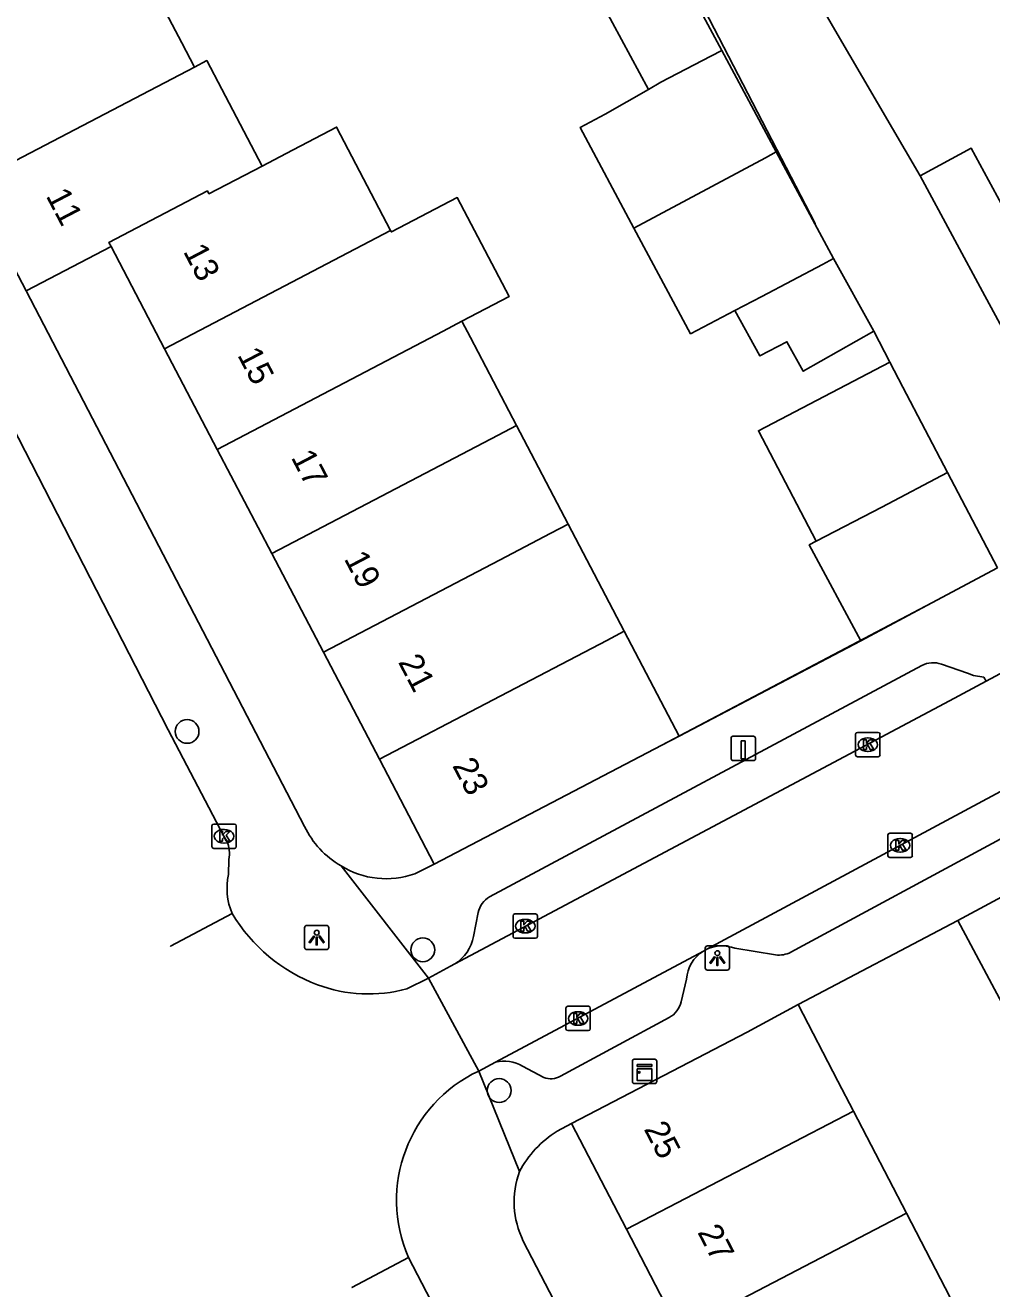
# Model space of a CAD drawing. Extents: x 159822 to 160765, y 380693 to 381634.
# Drawn here: x 159855.9 to 159895.6, y 381320.5 to 381372.4 of the extents above; entities that cross this region are included whole.
import ezdxf

# ---------------------------------------------------------------- set-up
doc = ezdxf.new("R2010")
doc.units = 0
for name, color, linetype in [('IMGEO_Boom', 7, 'Continuous'), ('IMGEO_Kast', 7, 'Continuous'), ('IMGEO_Kolk', 7, 'Continuous'), ('IMGEO_Laadpaal', 7, 'Continuous'), ('IMGEO_Lichtpunt', 7, 'Continuous'), ('IMGEO_Muur', 7, 'Continuous'), ('IMGEO_Pand', 7, 'Continuous'), ('IMGEO_Pand_nummerreeks', 7, 'Continuous'), ('IMGEO_Rijbaan_lokaal_open', 7, 'Continuous'), ('IMGEO_Voetpad_open', 7, 'Continuous')]:
    doc.layers.add(name, color=color, linetype=linetype)

msp = doc.modelspace()

# ---------------------------------------------------------------- linework, layer by layer
at = {"layer": 'IMGEO_Boom'}
for centre in [(159862.516, 381343.405), (159872.205, 381334.423), (159875.346, 381328.634)]:
    msp.add_circle(centre, 0.489, dxfattribs=at)
at = {"layer": 'IMGEO_Kast'}
for p, q in [((159880.824, 381328.994), (159880.824, 381329.835)), ((159880.824, 381329.835), (159880.824, 381328.994)), ((159880.899, 381329.919), (159881.74, 381329.919)), ((159881.74, 381329.919), (159880.899, 381329.919)), ((159881.824, 381329.844), (159881.824, 381329.003)), ((159881.824, 381329.003), (159881.824, 381329.844)), ((159881.749, 381328.919), (159880.908, 381328.919)), ((159880.908, 381328.919), (159881.749, 381328.919))]:
    msp.add_line(p, q, dxfattribs=at)
for points in [[(159881.019, 381329.709), (159881.619, 381329.709), (159881.619, 381329.624), (159881.019, 381329.624), (159881.019, 381329.709)], [(159881.019, 381329.534), (159881.619, 381329.534), (159881.619, 381329.045), (159881.019, 381329.045), (159881.019, 381329.534)]]:
    msp.add_lwpolyline(points, dxfattribs=at)
msp.add_circle((159881.103, 381329.383), 0.0377, dxfattribs=at)
for centre, start, end in [((159880.902, 381329.841), 92.4484, 184.2845), ((159880.902, 381329.841), 92.4484, 184.2845), ((159881.746, 381329.841), 2.4484, 94.2845), ((159881.746, 381329.841), 2.4484, 94.2845), ((159880.902, 381328.997), 182.4484, 274.2845), ((159880.902, 381328.997), 182.4484, 274.2845), ((159881.746, 381328.997), 272.4484, 4.2845), ((159881.746, 381328.997), 272.4484, 4.2845)]:
    msp.add_arc(centre, 0.0779, start, end, dxfattribs=at)
at = {"layer": 'IMGEO_Kolk'}
for p, q in [((159890, 381342.436), (159890, 381343.288)), ((159890.075, 381343.362), (159890.927, 381343.362)), ((159891.001, 381343.288), (159891.001, 381342.436)), ((159890.488, 381343.142), (159890.513, 381343.142)), ((159890.927, 381342.362), (159890.075, 381342.362)), ((159890.511, 381342.582), (159890.486, 381342.582)), ((159863.609, 381339.594), (159864.461, 381339.594)), ((159863.534, 381338.668), (159863.534, 381339.52)), ((159864.022, 381339.374), (159864.047, 381339.374)), ((159864.535, 381339.52), (159864.535, 381338.668)), ((159891.329, 381338.293), (159891.329, 381339.145)), ((159891.404, 381339.219), (159892.256, 381339.219)), ((159892.33, 381339.145), (159892.33, 381338.293)), ((159864.461, 381338.594), (159863.609, 381338.594)), ((159864.045, 381338.814), (159864.02, 381338.814)), ((159891.817, 381338.999), (159891.842, 381338.999)), ((159892.256, 381338.219), (159891.404, 381338.219)), ((159891.84, 381338.439), (159891.815, 381338.439)), ((159875.917, 381334.97), (159875.917, 381335.822)), ((159875.992, 381335.896), (159876.844, 381335.896)), ((159876.405, 381335.676), (159876.43, 381335.676)), ((159876.918, 381335.822), (159876.918, 381334.97)), ((159876.428, 381335.116), (159876.403, 381335.116)), ((159876.844, 381334.896), (159875.992, 381334.896)), ((159878.091, 381331.172), (159878.091, 381332.024)), ((159878.166, 381332.098), (159879.018, 381332.098)), ((159878.579, 381331.878), (159878.604, 381331.878)), ((159879.092, 381332.024), (159879.092, 381331.172)), ((159878.602, 381331.318), (159878.577, 381331.318)), ((159879.018, 381331.098), (159878.166, 381331.098))]:
    msp.add_line(p, q, dxfattribs=at)
for points in [[(159890, 381342.436), (159890, 381343.288)], [(159890.075, 381343.362), (159890.927, 381343.362)], [(159891.001, 381343.288), (159891.001, 381342.436)], [(159890.321, 381343.062), (159890.444, 381343.062), (159890.444, 381342.911), (159890.574, 381343.062), (159890.738, 381343.062), (159890.592, 381342.911), (159890.745, 381342.662), (159890.593, 381342.662), (159890.508, 381342.826), (159890.444, 381342.759), (159890.444, 381342.662), (159890.321, 381342.662), (159890.321, 381343.062)], [(159890.927, 381342.362), (159890.075, 381342.362)], [(159863.609, 381339.594), (159864.461, 381339.594)], [(159863.534, 381338.668), (159863.534, 381339.52)], [(159863.855, 381339.294), (159863.978, 381339.294), (159863.978, 381339.143), (159864.108, 381339.294), (159864.272, 381339.294), (159864.126, 381339.143), (159864.279, 381338.894), (159864.127, 381338.894), (159864.042, 381339.058), (159863.978, 381338.991), (159863.978, 381338.894), (159863.855, 381338.894), (159863.855, 381339.294)], [(159864.535, 381339.52), (159864.535, 381338.668)], [(159891.329, 381338.293), (159891.329, 381339.145)], [(159891.404, 381339.219), (159892.256, 381339.219)], [(159892.33, 381339.145), (159892.33, 381338.293)], [(159864.461, 381338.594), (159863.609, 381338.594)], [(159891.65, 381338.919), (159891.773, 381338.919), (159891.773, 381338.768), (159891.903, 381338.919), (159892.067, 381338.919), (159891.921, 381338.768), (159892.074, 381338.519), (159891.922, 381338.519), (159891.837, 381338.683), (159891.773, 381338.616), (159891.773, 381338.519), (159891.65, 381338.519), (159891.65, 381338.919)], [(159892.256, 381338.219), (159891.404, 381338.219)], [(159875.917, 381334.97), (159875.917, 381335.822)], [(159875.992, 381335.896), (159876.844, 381335.896)], [(159876.238, 381335.596), (159876.361, 381335.596), (159876.361, 381335.445), (159876.491, 381335.596), (159876.655, 381335.596), (159876.509, 381335.445), (159876.662, 381335.196), (159876.51, 381335.196), (159876.425, 381335.36), (159876.361, 381335.293), (159876.361, 381335.196), (159876.238, 381335.196), (159876.238, 381335.596)], [(159876.918, 381335.822), (159876.918, 381334.97)], [(159876.844, 381334.896), (159875.992, 381334.896)], [(159878.091, 381331.172), (159878.091, 381332.024)], [(159878.166, 381332.098), (159879.018, 381332.098)], [(159878.412, 381331.798), (159878.535, 381331.798), (159878.535, 381331.647), (159878.665, 381331.798), (159878.829, 381331.798), (159878.683, 381331.647), (159878.836, 381331.398), (159878.684, 381331.398), (159878.599, 381331.562), (159878.535, 381331.495), (159878.535, 381331.398), (159878.412, 381331.398), (159878.412, 381331.798)], [(159879.092, 381332.024), (159879.092, 381331.172)], [(159879.018, 381331.098), (159878.166, 381331.098)]]:
    msp.add_lwpolyline(points, dxfattribs=at)
for centre, start, end in [((159890.077, 381343.286), 91.552, 178.448), ((159890.077, 381343.286), 91.552, 178.448), ((159890.925, 381343.286), 1.552, 88.448), ((159890.925, 381343.286), 1.552, 88.448), ((159890.077, 381342.438), 181.552, 268.448), ((159890.077, 381342.438), 181.552, 268.448), ((159890.925, 381342.438), 271.552, 358.448), ((159890.925, 381342.438), 271.552, 358.448), ((159863.611, 381339.518), 91.552, 178.448), ((159863.611, 381339.518), 91.552, 178.448), ((159864.459, 381339.518), 1.552, 88.448), ((159864.459, 381339.518), 1.552, 88.448), ((159891.406, 381339.143), 91.552, 178.448), ((159891.406, 381339.143), 91.552, 178.448), ((159892.254, 381339.143), 1.552, 88.448), ((159892.254, 381339.143), 1.552, 88.448), ((159863.611, 381338.67), 181.552, 268.448), ((159863.611, 381338.67), 181.552, 268.448), ((159864.459, 381338.67), 271.552, 358.448), ((159864.459, 381338.67), 271.552, 358.448), ((159891.406, 381338.295), 181.552, 268.448), ((159891.406, 381338.295), 181.552, 268.448), ((159892.254, 381338.295), 271.552, 358.448), ((159892.254, 381338.295), 271.552, 358.448), ((159875.994, 381335.82), 91.552, 178.448), ((159875.994, 381335.82), 91.552, 178.448), ((159876.842, 381335.82), 1.552, 88.448), ((159876.842, 381335.82), 1.552, 88.448), ((159875.994, 381334.972), 181.552, 268.448), ((159875.994, 381334.972), 181.552, 268.448), ((159876.842, 381334.972), 271.552, 358.448), ((159876.842, 381334.972), 271.552, 358.448), ((159878.168, 381332.022), 91.552, 178.448), ((159878.168, 381332.022), 91.552, 178.448), ((159879.016, 381332.022), 1.552, 88.448), ((159879.016, 381332.022), 1.552, 88.448), ((159878.168, 381331.174), 181.552, 268.448), ((159878.168, 381331.174), 181.552, 268.448), ((159879.016, 381331.174), 271.552, 358.448), ((159879.016, 381331.174), 271.552, 358.448)]:
    msp.add_arc(centre, 0.0765, start, end, dxfattribs=at)
for centre, major_axis, ratio, start_param, end_param in [((159890.487, 381342.862), (-0.387, 0.002), 0.722429, 4.712389, 7.853982), ((159890.512, 381342.862), (-0.39, 0.002), 0.717154, 1.570796, 4.712389), ((159864.021, 381339.094), (-0.387, 0.002), 0.722429, 4.712389, 7.853982), ((159864.046, 381339.094), (-0.39, 0.002), 0.717154, 1.570796, 4.712389), ((159891.816, 381338.719), (-0.387, 0.002), 0.722429, 4.712389, 7.853982), ((159891.841, 381338.719), (-0.39, 0.002), 0.717154, 1.570796, 4.712389), ((159876.404, 381335.396), (-0.387, 0.002), 0.722429, 4.712389, 7.853982), ((159876.429, 381335.396), (-0.39, 0.002), 0.717154, 1.570796, 4.712389), ((159878.578, 381331.598), (-0.387, 0.002), 0.722429, 4.712389, 7.853982), ((159878.603, 381331.598), (-0.39, 0.002), 0.717154, 1.570796, 4.712389)]:
    msp.add_ellipse(centre, major_axis=major_axis, ratio=ratio, start_param=start_param, end_param=end_param, dxfattribs=at)
at = {"layer": 'IMGEO_Laadpaal'}
for p, q in [((159884.883, 381343.12), (159884.883, 381342.279)), ((159884.883, 381343.12), (159884.883, 381342.279)), ((159885.799, 381343.204), (159884.958, 381343.204)), ((159885.799, 381343.204), (159884.958, 381343.204)), ((159885.883, 381342.288), (159885.883, 381343.129)), ((159885.883, 381342.288), (159885.883, 381343.129)), ((159884.967, 381342.204), (159885.808, 381342.204)), ((159884.967, 381342.204), (159885.808, 381342.204))]:
    msp.add_line(p, q, dxfattribs=at)
msp.add_lwpolyline([(159885.298, 381343.017), (159885.458, 381343.017), (159885.458, 381342.284), (159885.298, 381342.284), (159885.298, 381343.017)], dxfattribs=at)
for centre, start, end in [((159884.961, 381343.126), 92.4484, 184.2845), ((159884.961, 381343.126), 92.4484, 184.2845), ((159885.805, 381343.126), 2.4484, 94.2845), ((159885.805, 381343.126), 2.4484, 94.2845), ((159884.961, 381342.282), 182.4484, 274.2845), ((159884.961, 381342.282), 182.4484, 274.2845), ((159885.805, 381342.282), 272.4484, 4.2845), ((159885.805, 381342.282), 272.4484, 4.2845)]:
    msp.add_arc(centre, 0.0779, start, end, dxfattribs=at)
at = {"layer": 'IMGEO_Lichtpunt'}
for p, q in [((159867.346, 381335.331), (159867.346, 381334.524)), ((159867.346, 381335.331), (159867.346, 381334.524)), ((159868.248, 381335.426), (159867.44, 381335.426)), ((159868.248, 381335.426), (159867.44, 381335.426)), ((159868.342, 381334.524), (159868.342, 381335.331)), ((159868.342, 381334.524), (159868.342, 381335.331)), ((159867.44, 381334.43), (159868.248, 381334.43)), ((159867.44, 381334.43), (159868.248, 381334.43)), ((159883.817, 381334.488), (159883.817, 381333.681)), ((159883.817, 381334.488), (159883.817, 381333.681)), ((159884.719, 381334.583), (159883.911, 381334.583)), ((159884.719, 381334.583), (159883.911, 381334.583)), ((159884.813, 381333.681), (159884.813, 381334.488)), ((159884.813, 381333.681), (159884.813, 381334.488)), ((159883.911, 381333.587), (159884.719, 381333.587)), ((159883.911, 381333.587), (159884.719, 381333.587))]:
    msp.add_line(p, q, dxfattribs=at)
for points in [[(159867.72, 381334.995), (159867.759, 381334.967), (159867.571, 381334.705), (159867.533, 381334.732), (159867.72, 381334.995)], [(159867.822, 381334.947), (159867.869, 381334.947), (159867.869, 381334.625), (159867.822, 381334.625), (159867.822, 381334.947)], [(159867.932, 381334.967), (159867.97, 381334.994), (159868.157, 381334.732), (159868.118, 381334.704), (159867.932, 381334.967)], [(159884.191, 381334.152), (159884.23, 381334.124), (159884.042, 381333.862), (159884.004, 381333.889), (159884.191, 381334.152)], [(159884.293, 381334.104), (159884.34, 381334.104), (159884.34, 381333.782), (159884.293, 381333.782), (159884.293, 381334.104)], [(159884.403, 381334.124), (159884.441, 381334.151), (159884.628, 381333.889), (159884.589, 381333.861), (159884.403, 381334.124)]]:
    msp.add_lwpolyline(points, dxfattribs=at)
for centre in [(159867.845, 381335.129), (159884.316, 381334.286)]:
    msp.add_circle(centre, 0.0994, dxfattribs=at)
for centre, start, end in [((159867.44, 381335.331), 90, 180), ((159867.44, 381335.331), 90, 180), ((159868.248, 381335.331), 0, 90), ((159868.248, 381335.331), 0, 90), ((159867.44, 381334.524), 180, 270), ((159867.44, 381334.524), 180, 270), ((159868.248, 381334.524), 270, 0), ((159868.248, 381334.524), 270, 360), ((159883.911, 381334.488), 90, 180), ((159883.911, 381334.488), 90, 180), ((159884.719, 381334.488), 0, 90), ((159884.719, 381334.488), 0, 90), ((159883.911, 381333.681), 180, 270), ((159883.911, 381333.681), 180, 270), ((159884.719, 381333.681), 270, 0), ((159884.719, 381333.681), 270, 360)]:
    msp.add_arc(centre, 0.0946, start, end, dxfattribs=at)
at = {"layer": 'IMGEO_Muur'}
for points in [[(159893.13, 381348.697), (159882.026, 381342.84)], [(159887.634, 381332.174), (159894.198, 381335.627)]]:
    msp.add_lwpolyline(points, dxfattribs=at)
at = {"layer": 'IMGEO_Pand'}
for points in [[(159881.48, 381369.809), (159879.27, 381373.934), (159881.839, 381375.31), (159882.283, 381375.548), (159884.497, 381371.415)], [(159860.573, 381375.014), (159862.295, 381371.722), (159862.815, 381370.728)], [(159884.497, 381371.415), (159884.051, 381371.181), (159881.996, 381370.104), (159881.48, 381369.809)], [(159884.497, 381371.415), (159886.735, 381367.238)], [(159862.815, 381370.728), (159863.327, 381370.995), (159863.945, 381369.814), (159865.596, 381366.66)], [(159853.6, 381365.913), (159862.815, 381370.728)], [(159880.885, 381364.104), (159878.669, 381368.241), (159879.703, 381368.795), (159881.48, 381369.809)], [(159865.596, 381366.66), (159866.586, 381367.178), (159868.658, 381368.262), (159870.403, 381364.928), (159870.884, 381364.008)], [(159880.885, 381364.104), (159886.291, 381367), (159886.735, 381367.238)], [(159886.735, 381367.238), (159888.319, 381364.282)], [(159892.651, 381366.256), (159894.75, 381367.39), (159896.169, 381364.763), (159899.184, 381366.391)], [(159865.596, 381366.66), (159863.41, 381365.516), (159863.348, 381365.635), (159859.302, 381363.518), (159859.388, 381363.349)], [(159897.692, 381356.922), (159895.316, 381361.321), (159892.651, 381366.256)], [(159853.6, 381365.913), (159855.897, 381361.522)], [(159870.884, 381364.008), (159870.916, 381363.947), (159873.624, 381365.365), (159875.755, 381361.293), (159873.815, 381360.275)], [(159885.031, 381360.715), (159883.214, 381359.758), (159880.885, 381364.104)], [(159889.086, 381362.851), (159888.319, 381364.282)], [(159861.589, 381359.143), (159870.884, 381364.008)], [(159855.897, 381361.522), (159859.388, 381363.349)], [(159859.388, 381363.349), (159861.589, 381359.143)], [(159889.086, 381362.851), (159888.64, 381362.616), (159886.138, 381361.298), (159885.031, 381360.715)], [(159890.745, 381359.865), (159889.086, 381362.851)], [(159890.745, 381359.865), (159887.848, 381358.221), (159887.174, 381359.433), (159886.067, 381358.85), (159885.031, 381360.715)], [(159873.815, 381360.275), (159873.048, 381359.873), (159863.757, 381355)], [(159873.815, 381360.275), (159874.165, 381359.605), (159876.061, 381355.984)], [(159861.589, 381359.143), (159863.757, 381355)], [(159888.379, 381351.229), (159886.002, 381355.772), (159891.404, 381358.598)], [(159893.781, 381354.051), (159891.944, 381357.562), (159891.404, 381358.598)], [(159865.996, 381350.719), (159875.307, 381355.59), (159876.061, 381355.984)], [(159876.061, 381355.984), (159878.184, 381351.928)], [(159863.757, 381355), (159865.996, 381350.719)], [(159888.379, 381351.229), (159891.07, 381352.635), (159893.781, 381354.051)], [(159895.831, 381350.135), (159893.781, 381354.051)], [(159868.118, 381346.663), (159875.358, 381350.451), (159877.466, 381351.553), (159878.184, 381351.928)], [(159878.184, 381351.928), (159880.489, 381347.524)], [(159890.213, 381347.131), (159888.093, 381351.079), (159888.379, 381351.229)], [(159865.996, 381350.719), (159868.118, 381346.663)], [(159895.831, 381350.135), (159893.13, 381348.697), (159890.213, 381347.131)], [(159880.489, 381347.524), (159879.771, 381347.148), (159870.424, 381342.257)], [(159880.489, 381347.524), (159882.744, 381343.216)], [(159870.424, 381342.257), (159868.118, 381346.663)], [(159882.744, 381343.216), (159882.026, 381342.84), (159872.678, 381337.949)], [(159870.424, 381342.257), (159872.678, 381337.949)], [(159902.208, 381339.933), (159894.198, 381335.627)], [(159894.198, 381335.627), (159896.668, 381331.006), (159898.145, 381331.8)], [(159878.321, 381327.28), (159885.545, 381331.03), (159887.634, 381332.174)], [(159887.634, 381332.174), (159889.27, 381329.021), (159889.913, 381327.782)], [(159889.913, 381327.782), (159880.576, 381322.936)], [(159889.913, 381327.782), (159890.638, 381326.385), (159892.086, 381323.596)], [(159878.321, 381327.28), (159880.576, 381322.936)], [(159882.763, 381318.723), (159892.086, 381323.596)], [(159892.086, 381323.596), (159894.285, 381319.359)], [(159880.576, 381322.936), (159882.763, 381318.723)]]:
    msp.add_lwpolyline(points, dxfattribs=at)
at = {"layer": 'IMGEO_Rijbaan_lokaal_open'}
for points in [[(159864.153, 381338.89), (159864.033, 381339.093), (159861.736, 381343.466), (159850.225, 381365.883), (159846.313, 381373.251), (159844.505, 381376.716), (159841.951, 381381.527), (159840.044, 381385.182), (159838.551, 381387.886), (159836.907, 381391.037), (159834.344, 381395.861), (159825.713, 381412.239), (159824.671, 381414.27)], [(159895.359, 381345.466), (159901.755, 381348.906), (159902.291, 381349.194)], [(159883.886, 381334.446), (159899.117, 381342.639), (159906.431, 381346.565)], [(159895.359, 381345.466), (159893.863, 381344.661), (159873.522, 381333.843)], [(159864.217, 381337.523), (159864.228, 381338.138)], [(159864.37, 381335.914), (159861.827, 381334.573), (159861.827, 381334.573)], [(159883.886, 381334.446), (159883.74, 381334.367)], [(159875.198, 381329.806), (159883.74, 381334.367)], [(159872.438, 381333.26), (159873.34, 381333.746), (159873.522, 381333.843)], [(159872.438, 381333.26), (159871.545, 381332.815)], [(159874.505, 381329.436), (159872.438, 381333.26)], [(159875.198, 381329.806), (159874.505, 381329.436)], [(159871.618, 381321.761), (159869.295, 381320.529), (159869.295, 381320.529)], [(159872.535, 381319.994), (159871.618, 381321.761)]]:
    msp.add_lwpolyline(points, dxfattribs=at)
for centre, radius, start, end in [((159863.032, 381338.398), 1.224, 347.7092, 23.6818), ((159866.816, 381336.958), 2.66, 167.7454, 203.1185), ((159870.29, 381339.44), 6.89, 210.7796, 249.5033), ((159869.976, 381338.584), 5.979, 249.4467, 285.215), ((159877.006, 381324.115), 5.88, 115.1772, 203.5946)]:
    msp.add_arc(centre, radius, start, end, dxfattribs=at)
at = {"layer": 'IMGEO_Voetpad_open'}
for points in [[(159888.319, 381364.282), (159888.341, 381364.292), (159882.006, 381376.539)], [(159887.399, 381375.75), (159887.195, 381375.632), (159889.143, 381372.262), (159892.651, 381366.256)], [(159867.344, 381339.495), (159855.897, 381361.522)], [(159891.404, 381358.598), (159890.745, 381359.865)], [(159882.744, 381343.216), (159890.213, 381347.131)], [(159874.946, 381336.597), (159892.721, 381346.114)], [(159893.526, 381346.175), (159894.598, 381345.796), (159894.845, 381345.709), (159895.269, 381345.63), (159895.359, 381345.466)], [(159904.859, 381343.746), (159901.732, 381342.094), (159901.458, 381341.938), (159898.151, 381340.151), (159896.123, 381339.063), (159887.335, 381334.326)], [(159868.847, 381337.878), (159872.438, 381333.26)], [(159872.678, 381337.949), (159871.877, 381337.552)], [(159874.285, 381334.976), (159874.486, 381335.959)], [(159894.198, 381335.627), (159887.634, 381332.174)], [(159886.705, 381334.219), (159885.036, 381334.484)], [(159883.045, 381333.217), (159882.831, 381332.288)], [(159882.33, 381331.633), (159877.863, 381329.23)], [(159876.179, 381325.302), (159874.505, 381329.436)], [(159877.183, 381329.166), (159876.301, 381329.638)], [(159877.726, 381326.964), (159878.321, 381327.28)], [(159892.634, 381291.044), (159876.334, 381322.443)]]:
    msp.add_lwpolyline(points, dxfattribs=at)
for centre, radius, start, end in [((159893.192, 381345.24), 0.993, 70.3477, 118.3191), ((159870.695, 381341.103), 3.717, 205.6322, 240.1827), ((159870.697, 381340.828), 3.482, 237.9106, 289.8076), ((159875.43, 381335.763), 0.965, 120.1461, 168.2705), ((159872.655, 381335.25), 1.653, 301.6384, 350.4463), ((159884.505, 381333.123), 1.461, 68.6978, 115.0874), ((159884.509, 381333.117), 1.467, 121.605, 176.1018), ((159886.864, 381335.191), 0.985, 260.7097, 298.5687), ((159881.858, 381332.513), 0.998, 298.1982, 346.9781), ((159875.553, 381328.433), 1.418, 58.1724, 104.5071), ((159877.454, 381329.931), 0.812, 250.4993, 300.2541), ((159880.08, 381323.221), 4.422, 122.1744, 151.9305), ((159879.629, 381324.055), 3.668, 160.1301, 206.0764)]:
    msp.add_arc(centre, radius, start, end, dxfattribs=at)

# ---------------------------------------------------------------- texts
at = {"layer": 'IMGEO_Pand_nummerreeks'}
for s, rotation, p in [('11', 297.6221, (159856.694, 381365.436)), ('13', 297.5934, (159862.339, 381363.15)), ('15', 297.6221, (159864.565, 381358.891)), ('17', 297.6221, (159866.769, 381354.679)), ('19', 297.6221, (159868.95, 381350.511)), ('21', 297.6221, (159871.174, 381346.261)), ('23', 297.6221, (159873.402, 381342.003)), ('25', 297.4354, (159881.278, 381327.053)), ('27', 297.4354, (159883.48, 381322.812))]:
    msp.add_text(s, height=1, rotation=rotation, dxfattribs=at).set_placement(p)

doc.saveas('drawing.dxf')
